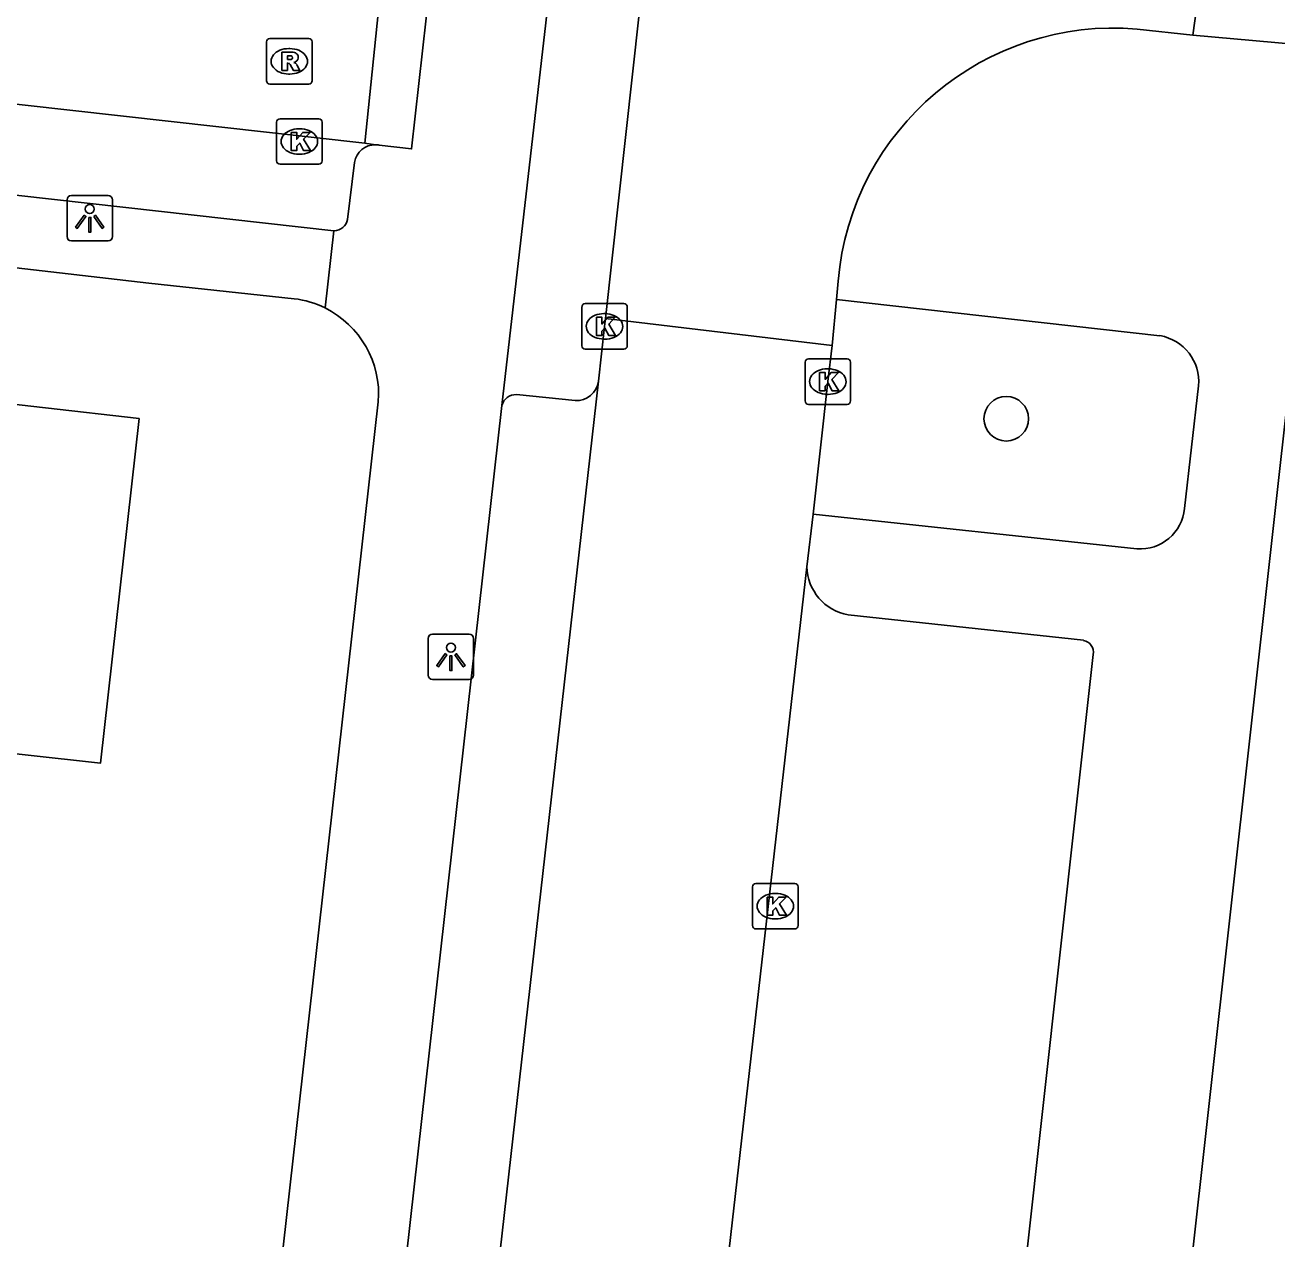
# Model space of a CAD drawing. Extents: x 161928 to 163055, y 386475 to 387428.
# Drawn here: x 162098.94 to 162126.45, y 387128.32 to 387154.99 of the extents above; entities that cross this region are included whole.
import ezdxf

# ---------------------------------------------------------------- set-up
doc = ezdxf.new("R2010")
doc.units = 0
for name, color, linetype in [('IMGEO_Boom', 7, 'Continuous'), ('IMGEO_Kolk', 7, 'Continuous'), ('IMGEO_Lichtpunt', 7, 'Continuous'), ('IMGEO_Pand', 7, 'Continuous'), ('IMGEO_Rijbaan_lokaal_gesloten', 7, 'Continuous'), ('IMGEO_Rijbaan_lokaal_open', 7, 'Continuous'), ('IMGEO_Rioolput', 7, 'Continuous'), ('IMGEO_Voetpad_open', 7, 'Continuous')]:
    doc.layers.add(name, color=color, linetype=linetype)

msp = doc.modelspace()

# ---------------------------------------------------------------- linework, layer by layer
at = {"layer": 'IMGEO_Boom'}
msp.add_circle((162120.502, 387146.344), 0.489, dxfattribs=at)
at = {"layer": 'IMGEO_Kolk'}
for p, q in [((162104.468, 387152.009), (162104.468, 387152.861)), ((162104.543, 387152.935), (162105.395, 387152.935)), ((162104.956, 387152.715), (162104.981, 387152.715)), ((162105.469, 387152.861), (162105.469, 387152.009)), ((162104.979, 387152.155), (162104.954, 387152.155)), ((162105.395, 387151.935), (162104.543, 387151.935)), ((162111.248, 387148.873), (162112.1, 387148.873)), ((162111.173, 387147.947), (162111.173, 387148.799)), ((162111.661, 387148.653), (162111.686, 387148.653)), ((162112.174, 387148.799), (162112.174, 387147.947)), ((162111.684, 387148.093), (162111.659, 387148.093)), ((162112.1, 387147.873), (162111.248, 387147.873)), ((162116.08, 387146.734), (162116.08, 387147.586)), ((162116.155, 387147.66), (162117.007, 387147.66)), ((162116.568, 387147.44), (162116.593, 387147.44)), ((162117.081, 387147.586), (162117.081, 387146.734)), ((162117.007, 387146.66), (162116.155, 387146.66)), ((162116.591, 387146.88), (162116.566, 387146.88)), ((162114.927, 387135.209), (162114.927, 387136.061)), ((162115.002, 387136.135), (162115.854, 387136.135)), ((162115.415, 387135.915), (162115.44, 387135.915)), ((162115.928, 387136.061), (162115.928, 387135.209)), ((162115.438, 387135.355), (162115.413, 387135.355)), ((162115.854, 387135.135), (162115.002, 387135.135))]:
    msp.add_line(p, q, dxfattribs=at)
for points in [[(162104.468, 387152.009), (162104.468, 387152.861)], [(162104.543, 387152.935), (162105.395, 387152.935)], [(162105.469, 387152.861), (162105.469, 387152.009)], [(162104.789, 387152.635), (162104.912, 387152.635), (162104.912, 387152.484), (162105.042, 387152.635), (162105.206, 387152.635), (162105.06, 387152.484), (162105.213, 387152.235), (162105.061, 387152.235), (162104.976, 387152.399), (162104.912, 387152.332), (162104.912, 387152.235), (162104.789, 387152.235), (162104.789, 387152.635)], [(162105.395, 387151.935), (162104.543, 387151.935)], [(162111.248, 387148.873), (162112.1, 387148.873)], [(162111.173, 387147.947), (162111.173, 387148.799)], [(162111.494, 387148.573), (162111.617, 387148.573), (162111.617, 387148.422), (162111.747, 387148.573), (162111.911, 387148.573), (162111.765, 387148.422), (162111.918, 387148.173), (162111.766, 387148.173), (162111.681, 387148.337), (162111.617, 387148.27), (162111.617, 387148.173), (162111.494, 387148.173), (162111.494, 387148.573)], [(162112.174, 387148.799), (162112.174, 387147.947)], [(162112.1, 387147.873), (162111.248, 387147.873)], [(162116.08, 387146.734), (162116.08, 387147.586)], [(162116.155, 387147.66), (162117.007, 387147.66)], [(162117.081, 387147.586), (162117.081, 387146.734)], [(162116.401, 387147.36), (162116.524, 387147.36), (162116.524, 387147.209), (162116.654, 387147.36), (162116.818, 387147.36), (162116.672, 387147.209), (162116.825, 387146.96), (162116.673, 387146.96), (162116.588, 387147.124), (162116.524, 387147.057), (162116.524, 387146.96), (162116.401, 387146.96), (162116.401, 387147.36)], [(162117.007, 387146.66), (162116.155, 387146.66)], [(162114.927, 387135.209), (162114.927, 387136.061)], [(162115.002, 387136.135), (162115.854, 387136.135)], [(162115.928, 387136.061), (162115.928, 387135.209)], [(162115.248, 387135.835), (162115.371, 387135.835), (162115.371, 387135.684), (162115.501, 387135.835), (162115.665, 387135.835), (162115.519, 387135.684), (162115.672, 387135.435), (162115.52, 387135.435), (162115.435, 387135.599), (162115.371, 387135.532), (162115.371, 387135.435), (162115.248, 387135.435), (162115.248, 387135.835)], [(162115.854, 387135.135), (162115.002, 387135.135)]]:
    msp.add_lwpolyline(points, dxfattribs=at)
for centre, start, end in [((162104.545, 387152.859), 91.552, 178.448), ((162104.545, 387152.859), 91.552, 178.448), ((162105.393, 387152.859), 1.552, 88.448), ((162105.393, 387152.859), 1.552, 88.448), ((162104.545, 387152.011), 181.552, 268.448), ((162104.545, 387152.011), 181.552, 268.448), ((162105.393, 387152.011), 271.552, 358.448), ((162105.393, 387152.011), 271.552, 358.448), ((162111.25, 387148.797), 91.552, 178.448), ((162111.25, 387148.797), 91.552, 178.448), ((162112.098, 387148.797), 1.552, 88.448), ((162112.098, 387148.797), 1.552, 88.448), ((162111.25, 387147.949), 181.552, 268.448), ((162111.25, 387147.949), 181.552, 268.448), ((162112.098, 387147.949), 271.552, 358.448), ((162112.098, 387147.949), 271.552, 358.448), ((162116.157, 387147.584), 91.552, 178.448), ((162116.157, 387147.584), 91.552, 178.448), ((162117.005, 387147.584), 1.552, 88.448), ((162117.005, 387147.584), 1.552, 88.448), ((162116.157, 387146.736), 181.552, 268.448), ((162116.157, 387146.736), 181.552, 268.448), ((162117.005, 387146.736), 271.552, 358.448), ((162117.005, 387146.736), 271.552, 358.448), ((162115.004, 387136.059), 91.552, 178.448), ((162115.004, 387136.059), 91.552, 178.448), ((162115.852, 387136.059), 1.552, 88.448), ((162115.852, 387136.059), 1.552, 88.448), ((162115.004, 387135.211), 181.552, 268.448), ((162115.004, 387135.211), 181.552, 268.448), ((162115.852, 387135.211), 271.552, 358.448), ((162115.852, 387135.211), 271.552, 358.448)]:
    msp.add_arc(centre, 0.0765, start, end, dxfattribs=at)
for centre, major_axis, ratio, start_param, end_param in [((162104.955, 387152.435), (-0.387, 0.002), 0.722429, 4.712389, 7.853982), ((162104.98, 387152.435), (-0.39, 0.002), 0.717154, 1.570796, 4.712389), ((162111.66, 387148.373), (-0.387, 0.002), 0.722429, 4.712389, 7.853982), ((162111.685, 387148.373), (-0.39, 0.002), 0.717154, 1.570796, 4.712389), ((162116.567, 387147.16), (-0.387, 0.002), 0.722429, 4.712389, 7.853982), ((162116.592, 387147.16), (-0.39, 0.002), 0.717154, 1.570796, 4.712389), ((162115.414, 387135.635), (-0.387, 0.002), 0.722429, 4.712389, 7.853982), ((162115.439, 387135.635), (-0.39, 0.002), 0.717154, 1.570796, 4.712389)]:
    msp.add_ellipse(centre, major_axis=major_axis, ratio=ratio, start_param=start_param, end_param=end_param, dxfattribs=at)
at = {"layer": 'IMGEO_Lichtpunt'}
for p, q in [((162099.863, 387151.152), (162099.863, 387150.345)), ((162099.863, 387151.152), (162099.863, 387150.345)), ((162100.765, 387151.247), (162099.957, 387151.247)), ((162100.765, 387151.247), (162099.957, 387151.247)), ((162100.859, 387150.345), (162100.859, 387151.152)), ((162100.859, 387150.345), (162100.859, 387151.152)), ((162099.957, 387150.251), (162100.765, 387150.251)), ((162099.957, 387150.251), (162100.765, 387150.251)), ((162107.799, 387141.519), (162107.799, 387140.712)), ((162107.799, 387141.519), (162107.799, 387140.712)), ((162108.701, 387141.614), (162107.893, 387141.614)), ((162108.701, 387141.614), (162107.893, 387141.614)), ((162108.795, 387140.712), (162108.795, 387141.519)), ((162108.795, 387140.712), (162108.795, 387141.519)), ((162107.893, 387140.618), (162108.701, 387140.618)), ((162107.893, 387140.618), (162108.701, 387140.618))]:
    msp.add_line(p, q, dxfattribs=at)
for points in [[(162100.237, 387150.816), (162100.276, 387150.788), (162100.088, 387150.526), (162100.05, 387150.553), (162100.237, 387150.816)], [(162100.339, 387150.768), (162100.386, 387150.768), (162100.386, 387150.446), (162100.339, 387150.446), (162100.339, 387150.768)], [(162100.449, 387150.788), (162100.487, 387150.815), (162100.674, 387150.553), (162100.635, 387150.525), (162100.449, 387150.788)], [(162108.173, 387141.183), (162108.212, 387141.155), (162108.024, 387140.893), (162107.986, 387140.92), (162108.173, 387141.183)], [(162108.275, 387141.135), (162108.322, 387141.135), (162108.322, 387140.813), (162108.275, 387140.813), (162108.275, 387141.135)], [(162108.385, 387141.155), (162108.423, 387141.182), (162108.61, 387140.92), (162108.571, 387140.892), (162108.385, 387141.155)]]:
    msp.add_lwpolyline(points, dxfattribs=at)
for centre in [(162100.362, 387150.95), (162108.298, 387141.317)]:
    msp.add_circle(centre, 0.0994, dxfattribs=at)
for centre, start, end in [((162099.957, 387151.152), 90, 180), ((162099.957, 387151.152), 90, 180), ((162100.765, 387151.152), 0, 90), ((162100.765, 387151.152), 0, 90), ((162099.957, 387150.345), 180, 270), ((162099.957, 387150.345), 180, 270), ((162100.765, 387150.345), 270, 0), ((162100.765, 387150.345), 270, 360), ((162107.893, 387141.519), 90, 180), ((162107.893, 387141.519), 90, 180), ((162108.701, 387141.519), 0, 90), ((162108.701, 387141.519), 0, 90), ((162107.893, 387140.712), 180, 270), ((162107.893, 387140.712), 180, 270), ((162108.701, 387140.712), 270, 0), ((162108.701, 387140.712), 270, 360)]:
    msp.add_arc(centre, 0.0946, start, end, dxfattribs=at)
at = {"layer": 'IMGEO_Pand'}
msp.add_lwpolyline([(162094.399, 387139.461), (162095.627, 387139.325), (162100.596, 387138.776), (162101.446, 387146.349), (162095.267, 387147.056)], dxfattribs=at)
at = {"layer": 'IMGEO_Rijbaan_lokaal_gesloten'}
for points in [[(162111.539, 387147.169), (162111.674, 387148.373), (162111.693, 387148.544)], [(162111.693, 387148.544), (162116.674, 387147.954)], [(162116.674, 387147.954), (162116.581, 387147.16), (162116.26, 387144.244)], [(162106.727, 387104.591), (162108.158, 387117.247), (162111.539, 387147.169)], [(162116.26, 387144.244), (162116.123, 387143.092)], [(162116.123, 387143.092), (162112.233, 387108.928)]]:
    msp.add_lwpolyline(points, dxfattribs=at)
at = {"layer": 'IMGEO_Rijbaan_lokaal_open'}
for points in [[(162111.693, 387148.544), (162113.623, 387165.985), (162113.916, 387168.273)], [(162125.322, 387159.911), (162124.603, 387154.771)], [(162106.404, 387152.399), (162106.921, 387157.393)], [(162107.995, 387157.306), (162107.435, 387152.272), (162106.719, 387152.355)], [(162067.767, 387156.725), (162106.404, 387152.399)], [(162124.603, 387154.771), (162123.381, 387154.905)], [(162127.799, 387154.485), (162124.603, 387154.771)], [(162106.404, 387152.399), (162106.644, 387152.363)], [(162116.808, 387149.369), (162116.771, 387148.966)], [(162116.771, 387148.966), (162116.674, 387147.954)]]:
    msp.add_lwpolyline(points, dxfattribs=at)
for centre, radius, start, end in [((162122.863, 387148.85), 6.077, 85.1058, 175.1046), ((162106.643, 387151.995), 0.368, 78.0329, 89.79)]:
    msp.add_arc(centre, radius, start, end, dxfattribs=at)
at = {"layer": 'IMGEO_Rioolput'}
for p, q in [((162104.246, 387153.771), (162104.246, 387154.623)), ((162104.321, 387154.697), (162105.173, 387154.697)), ((162105.247, 387154.623), (162105.247, 387153.771)), ((162104.734, 387154.477), (162104.759, 387154.477)), ((162104.757, 387153.917), (162104.732, 387153.917)), ((162105.173, 387153.697), (162104.321, 387153.697))]:
    msp.add_line(p, q, dxfattribs=at)
for points in [[(162104.246, 387153.771), (162104.246, 387154.623)], [(162104.321, 387154.697), (162105.173, 387154.697)], [(162105.247, 387154.623), (162105.247, 387153.771)], [(162104.835, 387154.395), (162104.583, 387154.397), (162104.583, 387153.997)], [(162104.761, 387154.316), (162104.707, 387154.316), (162104.707, 387154.235)], [(162104.583, 387153.997), (162104.707, 387153.997), (162104.707, 387154.159), (162104.718, 387154.159)], [(162104.707, 387154.235), (162104.759, 387154.235)], [(162104.765, 387154.13), (162104.836, 387153.997), (162104.976, 387153.997), (162104.911, 387154.123)], [(162105.173, 387153.697), (162104.321, 387153.697)]]:
    msp.add_lwpolyline(points, dxfattribs=at)
for centre, radius, start, end in [((162104.323, 387154.621), 0.0765, 91.552, 178.448), ((162104.323, 387154.621), 0.0765, 91.552, 178.448), ((162105.171, 387154.621), 0.0765, 1.552, 88.448), ((162105.171, 387154.621), 0.0765, 1.552, 88.448), ((162104.767, 387154.22), 0.0964, 77.0061, 93.1865), ((162104.834, 387154.285), 0.109, 350.3612, 89.416), ((162104.717, 387154.106), 0.0533, 26.0293, 88.6989), ((162104.743, 387154.424), 0.19, 274.7715, 282.9687), ((162104.781, 387154.277), 0.0378, 276.6634, 79.6772), ((162104.832, 387154.285), 0.112, 277.5842, 350.9817), ((162104.816, 387154.07), 0.108, 29.5134, 73.7905), ((162104.323, 387153.773), 0.0765, 181.552, 268.448), ((162104.323, 387153.773), 0.0765, 181.552, 268.448), ((162105.171, 387153.773), 0.0765, 271.552, 358.448), ((162105.171, 387153.773), 0.0765, 271.552, 358.448)]:
    msp.add_arc(centre, radius, start, end, dxfattribs=at)
for centre, major_axis, ratio, start_param, end_param in [((162104.733, 387154.197), (-0.387, 0.002), 0.722429, 4.712389, 7.853982), ((162104.758, 387154.197), (-0.39, 0.002), 0.717154, 1.570796, 4.712389)]:
    msp.add_ellipse(centre, major_axis=major_axis, ratio=ratio, start_param=start_param, end_param=end_param, dxfattribs=at)
at = {"layer": 'IMGEO_Voetpad_open'}
for points in [[(162109.419, 387146.635), (162112.13, 387170.209)], [(162065.287, 387153.527), (162101.657, 387149.324), (162104.854, 387148.982)], [(162106.18, 387151.977), (162106.025, 387150.723)], [(162105.727, 387150.475), (162094.941, 387151.681)], [(162123.607, 387119.13), (162127.241, 387151.764)], [(162105.727, 387150.475), (162105.532, 387148.778)], [(162116.771, 387148.966), (162123.88, 387148.169)], [(162124.729, 387147.069), (162124.422, 387144.375)], [(162106.703, 387146.717), (162104.183, 387124.301), (162101.9, 387124.604)], [(162104.803, 387105.513), (162109.419, 387146.635)], [(162111.03, 387146.744), (162109.737, 387146.874)], [(162123.372, 387143.485), (162116.26, 387144.244)], [(162117.025, 387142.037), (162122.197, 387141.476)], [(162122.415, 387141.165), (162120.21, 387121.28)]]:
    msp.add_lwpolyline(points, dxfattribs=at)
for centre, radius, start, end in [((162106.631, 387151.906), 0.457, 88.424, 171.0899), ((162105.737, 387150.766), 0.291, 267.9961, 351.5394), ((162104.603, 387146.918), 2.079, 63.4498, 83.0587), ((162104.594, 387146.882), 2.115, 355.5212, 63.6868), ((162123.702, 387147.154), 1.031, 355.2884, 80.0349), ((162111.053, 387147.234), 0.491, 267.3357, 352.3861), ((162109.721, 387146.565), 0.31, 86.9728, 166.8822), ((162123.439, 387144.47), 0.988, 266.1093, 354.4612), ((162117.215, 387143.113), 1.092, 181.0891, 259.9703), ((162122.148, 387141.21), 0.27, 350.4071, 79.6511)]:
    msp.add_arc(centre, radius, start, end, dxfattribs=at)

doc.saveas('drawing.dxf')
